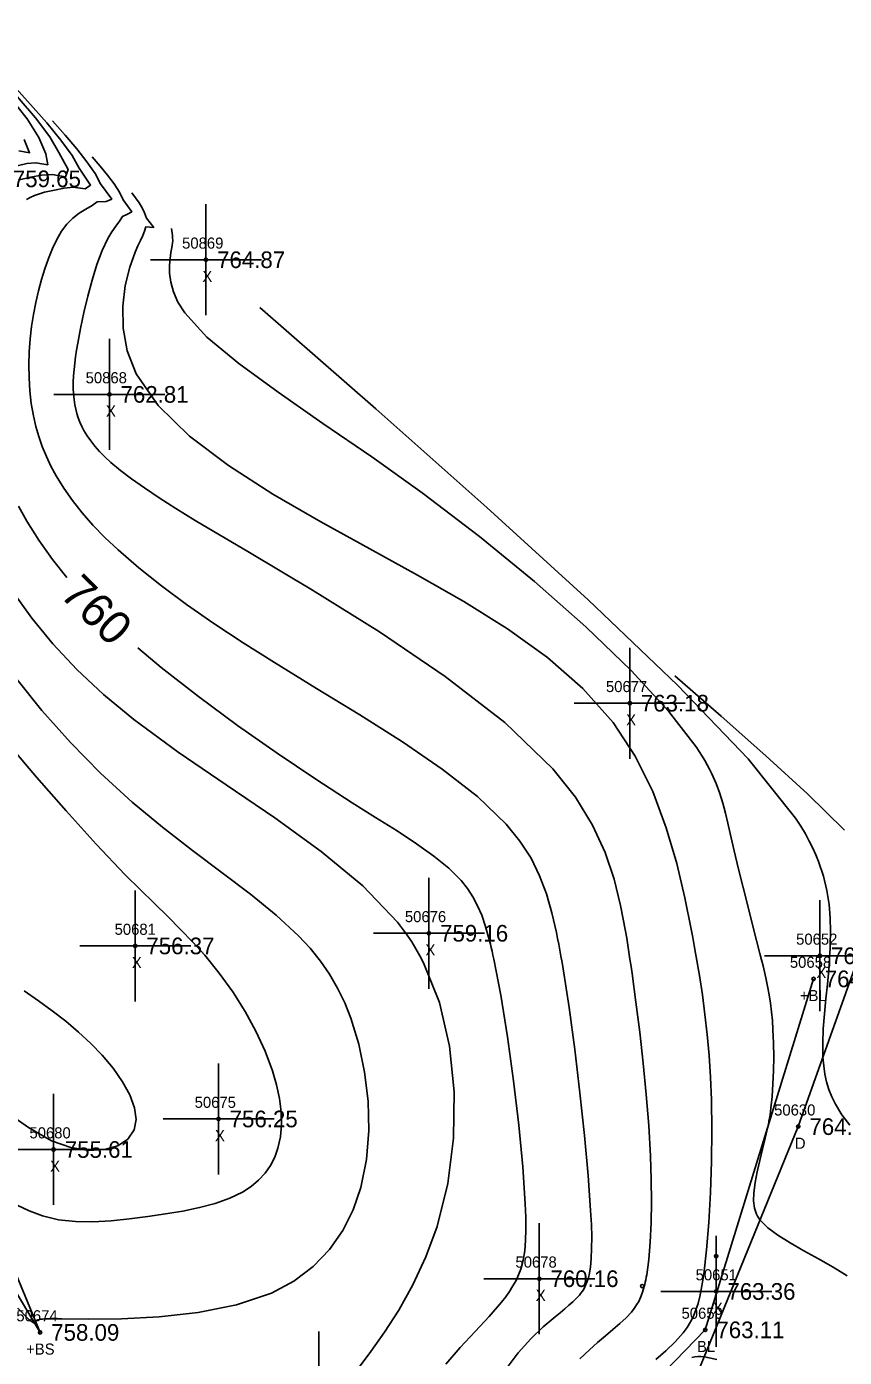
# Model space of a CAD drawing. Extents: x 1378535 to 1380697, y 997729 to 1000024.
# Drawn here: x 1379098.8 to 1379172.5, y 999524.5 to 999644.4 of the extents above; entities that cross this region are included whole.
import ezdxf

# ---------------------------------------------------------------- set-up
doc = ezdxf.new("R2010")
doc.units = 0
for name, color, linetype in [('RD_DTM_BkLn1', 7, 'Continuous'), ('RD_DTM_BkLn2', 7, 'Continuous'), ('RD_DTM_BkLn_txCode', 7, 'Continuous'), ('RD_DTM_Major1', 7, 'Continuous'), ('RD_DTM_Major1_Lbl', 7, 'Continuous'), ('RD_DTM_Minor1', 7, 'Continuous'), ('RD_EX_Driveway', 7, 'Continuous'), ('RD_EX_Driveway_txCode', 7, 'Continuous'), ('RD_EX_Misc', 7, 'Continuous'), ('RD_EX_Misc_txCode', 7, 'Continuous'), ('RD_EX_TX_Driveway_ELEV', 7, 'Continuous'), ('RD_EX_TX_Misc_ELEV', 7, 'Continuous'), ('RD_SMD_Locator', 7, 'Continuous')]:
    doc.layers.add(name, color=color, linetype=linetype)

msp = doc.modelspace()

# ---------------------------------------------------------------- linework, layer by layer
at = {"layer": 'RD_DTM_BkLn1'}
msp.add_lwpolyline([(1379169.71, 999558.63), (1379159.95, 999527.01), (1379153.64, 999520.5), (1379140.23, 999501.21), (1379129.08, 999489.85), (1379117.38, 999499.16)], dxfattribs=at)
at = {"layer": 'RD_DTM_BkLn2'}
msp.add_lwpolyline([(1379071.52, 999574.57), (1379100.03, 999526.78), (1379077.88, 999580.38), (1379073.53, 999613.16), (1379081.32, 999644.42)], dxfattribs=at)
at = {"layer": 'RD_DTM_Major1'}
for points in [[(1379098.79, 999628.84), (1379099.14, 999629.04), (1379099.51, 999629.22), (1379100.41, 999629.51), (1379101.34, 999629.7), (1379102.2, 999629.87), (1379103, 999629.97), (1379104.08, 999629.8), (1379104.57, 999630.15), (1379103.55, 999631.66), (1379102.92, 999632.81), (1379101.91, 999634.19), (1379100.63, 999635.75), (1379099.16, 999637.42), (1379097.59, 999639.15)], [(1379119.82, 999619.11), (1379130.26, 999609.98), (1379140.28, 999601.09), (1379149.39, 999592.77), (1379157.46, 999585.09), (1379163.8, 999578.47), (1379168.09, 999573.11), (1379168.56, 999572.39), (1379168.97, 999571.71), (1379169.32, 999571.05), (1379169.64, 999570.42), (1379169.91, 999569.81), (1379170.15, 999569.22), (1379170.59, 999567.88), (1379170.9, 999566.59), (1379171.1, 999565.34), (1379171.2, 999564.12), (1379171.23, 999562.92), (1379171.21, 999561.74), (1379171.19, 999561.36), (1379171.17, 999560.99), (1379171.15, 999560.61), (1379171.13, 999560.23), (1379171.1, 999559.84), (1379171.07, 999559.45), (1379170.95, 999558.16), (1379170.81, 999556.83), (1379170.68, 999555.48), (1379170.58, 999554.13), (1379170.53, 999552.82), (1379170.55, 999551.58), (1379170.62, 999550.8), (1379170.73, 999550.06), (1379170.88, 999549.35), (1379171.09, 999548.66), (1379171.36, 999547.99), (1379171.68, 999547.34), (1379172.26, 999546.39), (1379172.96, 999545.46)], [(1379102.45, 999594.8), (1379101.14, 999596.42), (1379099.9, 999598.15), (1379098.82, 999599.87), (1379098.07, 999601.22)], [(1379136.58, 999523.92), (1379137.88, 999525.43), (1379139.21, 999526.86), (1379140.47, 999528.22), (1379141.58, 999529.5), (1379141.97, 999529.99), (1379142.32, 999530.48), (1379142.62, 999530.97), (1379142.9, 999531.46), (1379143.13, 999531.97), (1379143.32, 999532.49), (1379143.54, 999533.28), (1379143.68, 999534.13), (1379143.76, 999535.06), (1379143.79, 999536.06), (1379143.78, 999537.16), (1379143.73, 999538.37), (1379143.5, 999541.69), (1379143.14, 999545.45), (1379142.67, 999549.44), (1379142.13, 999553.42), (1379141.53, 999557.16), (1379140.9, 999560.42), (1379140.82, 999560.78), (1379140.74, 999561.12), (1379140.67, 999561.45), (1379140.59, 999561.77), (1379140.51, 999562.09), (1379140.43, 999562.4), (1379140.13, 999563.43), (1379139.81, 999564.36), (1379139.44, 999565.22), (1379139.02, 999566.02), (1379138.52, 999566.77), (1379137.95, 999567.49), (1379136.84, 999568.6), (1379135.49, 999569.7), (1379133.94, 999570.81), (1379132.19, 999571.96), (1379130.25, 999573.18), (1379128.15, 999574.5), (1379124.86, 999576.63), (1379121.37, 999578.97), (1379117.81, 999581.47), (1379114.29, 999584.06), (1379110.94, 999586.69), (1379108.84, 999588.47)]]:
    msp.add_lwpolyline(points, dxfattribs=at)
at = {"layer": 'RD_DTM_Minor1'}
for points in [[(1379097.95, 999631.87), (1379098.82, 999632.08), (1379099.65, 999632.16), (1379100.72, 999631.98), (1379100.53, 999632.95), (1379099.9, 999634.42), (1379098.86, 999636.1), (1379097.25, 999638.15)], [(1379098.06, 999630.6), (1379099.15, 999630.85), (1379100.16, 999631.04), (1379101.13, 999631.1), (1379102.33, 999630.9), (1379102.55, 999631.55), (1379101.72, 999633.09), (1379100.91, 999634.5), (1379099.62, 999636.2), (1379097.96, 999638.13)], [(1379101.16, 999635.92), (1379102.28, 999634.65), (1379103.33, 999633.42), (1379104.25, 999632.25), (1379104.99, 999631.18), (1379105.47, 999630.26), (1379106.48, 999628.88), (1379105.97, 999628.67), (1379105.18, 999628.65), (1379104.72, 999628.31), (1379104.16, 999627.98), (1379103.56, 999627.62), (1379102.97, 999627.17), (1379102.44, 999626.62), (1379101.97, 999625.98), (1379101.53, 999625.24), (1379101.14, 999624.43), (1379100.78, 999623.54), (1379100.45, 999622.61), (1379100.15, 999621.63), (1379099.88, 999620.61), (1379099.64, 999619.56), (1379099.43, 999618.49), (1379099.26, 999617.4), (1379099.13, 999616.3), (1379099.05, 999615.12), (1379099.01, 999613.94), (1379099.03, 999612.77), (1379099.1, 999611.61), (1379099.23, 999610.47), (1379099.42, 999609.36), (1379099.64, 999608.41), (1379099.9, 999607.49), (1379100.22, 999606.59), (1379100.59, 999605.7), (1379101.01, 999604.81), (1379101.48, 999603.94), (1379102.16, 999602.83), (1379102.94, 999601.73), (1379103.82, 999600.63), (1379104.79, 999599.52), (1379105.87, 999598.4), (1379107.06, 999597.27), (1379108.91, 999595.67), (1379110.97, 999594.03), (1379113.23, 999592.36), (1379115.68, 999590.66), (1379118.32, 999588.92), (1379121.14, 999587.13), (1379124.94, 999584.8), (1379128.84, 999582.42), (1379132.67, 999579.98), (1379136.25, 999577.52), (1379139.43, 999575.05), (1379142.01, 999572.58), (1379143.25, 999571.05), (1379144.25, 999569.5), (1379145.03, 999567.92), (1379145.65, 999566.29), (1379146.14, 999564.59), (1379146.55, 999562.8), (1379146.65, 999562.28), (1379146.75, 999561.76), (1379146.85, 999561.22), (1379146.95, 999560.67), (1379147.05, 999560.11), (1379147.15, 999559.53), (1379147.68, 999556.06), (1379148.19, 999552.28), (1379148.66, 999548.36), (1379149.08, 999544.51), (1379149.4, 999540.91), (1379149.62, 999537.75), (1379149.69, 999536.49), (1379149.72, 999535.35), (1379149.71, 999534.34), (1379149.68, 999533.44), (1379149.6, 999532.65), (1379149.48, 999531.96), (1379149.45, 999531.85), (1379149.42, 999531.73), (1379149.39, 999531.62), (1379149.36, 999531.51), (1379149.32, 999531.4), (1379149.29, 999531.3), (1379149.2, 999531.09), (1379149.1, 999530.88), (1379149, 999530.69), (1379148.88, 999530.5), (1379148.75, 999530.32), (1379148.61, 999530.14), (1379148.33, 999529.83), (1379148.02, 999529.53), (1379147.67, 999529.22), (1379147.29, 999528.9), (1379146.87, 999528.55), (1379146.42, 999528.18), (1379145.36, 999527.28), (1379144.23, 999526.21), (1379143.09, 999524.95), (1379142, 999523.5)], [(1379098.11, 999633.22), (1379099.08, 999633.06), (1379098.59, 999634.25)], [(1379104.73, 999632.69), (1379105.44, 999631.86), (1379106.11, 999631.05), (1379106.71, 999630.26), (1379107.19, 999629.51), (1379107.52, 999628.82), (1379108.28, 999627.75), (1379107.9, 999627.54), (1379107.44, 999627.32), (1379107.18, 999626.89), (1379106.86, 999626.43), (1379106.5, 999625.92), (1379106.13, 999625.32), (1379105.61, 999624.24), (1379105.14, 999622.98), (1379104.71, 999621.59), (1379104.32, 999620.13), (1379103.97, 999618.66), (1379103.67, 999617.24), (1379103.54, 999616.56), (1379103.42, 999615.91), (1379103.31, 999615.28), (1379103.22, 999614.67), (1379103.15, 999614.09), (1379103.09, 999613.52), (1379103.04, 999612.95), (1379103.02, 999612.39), (1379103.02, 999611.86), (1379103.05, 999611.34), (1379103.09, 999610.84), (1379103.16, 999610.36), (1379103.25, 999609.95), (1379103.35, 999609.56), (1379103.47, 999609.17), (1379103.62, 999608.78), (1379103.79, 999608.41), (1379103.98, 999608.03), (1379104.27, 999607.56), (1379104.59, 999607.09), (1379104.96, 999606.62), (1379105.38, 999606.15), (1379105.86, 999605.66), (1379106.4, 999605.16), (1379107.26, 999604.44), (1379108.26, 999603.67), (1379109.42, 999602.86), (1379110.75, 999601.97), (1379112.27, 999601), (1379114, 999599.94), (1379118.89, 999597.03), (1379124.58, 999593.64), (1379130.61, 999589.89), (1379136.53, 999585.88), (1379141.89, 999581.73), (1379146.23, 999577.56), (1379148.25, 999575), (1379149.79, 999572.49), (1379150.92, 999570.02), (1379151.74, 999567.6), (1379152.32, 999565.23), (1379152.76, 999562.93), (1379152.87, 999562.3), (1379152.97, 999561.67), (1379153.07, 999561.04), (1379153.16, 999560.4), (1379153.26, 999559.76), (1379153.35, 999559.11), (1379153.7, 999556.54), (1379154.04, 999553.83), (1379154.35, 999551.04), (1379154.62, 999548.21), (1379154.85, 999545.41), (1379155, 999542.67), (1379155.07, 999540.55), (1379155.1, 999538.53), (1379155.07, 999536.64), (1379154.99, 999534.9), (1379154.86, 999533.34), (1379154.67, 999531.98), (1379154.63, 999531.75), (1379154.59, 999531.53), (1379154.54, 999531.31), (1379154.5, 999531.11), (1379154.44, 999530.91), (1379154.39, 999530.71), (1379154.26, 999530.31), (1379154.12, 999529.94), (1379153.95, 999529.58), (1379153.76, 999529.25), (1379153.55, 999528.92), (1379153.3, 999528.61), (1379152.82, 999528.09), (1379152.26, 999527.57), (1379151.63, 999527.03), (1379150.96, 999526.47), (1379150.24, 999525.87), (1379149.51, 999525.21), (1379148.66, 999524.39)], [(1379108.29, 999629.46), (1379108.63, 999629.01), (1379108.94, 999628.55), (1379109.22, 999628.1), (1379109.43, 999627.64), (1379109.61, 999627.16), (1379110.27, 999626.33), (1379109.55, 999626.38), (1379109.44, 999626), (1379109.27, 999625.6), (1379109.06, 999625.16), (1379108.83, 999624.67), (1379108.59, 999624.11), (1379108.1, 999622.74), (1379107.7, 999621.1), (1379107.47, 999619.25), (1379107.5, 999617.27), (1379107.87, 999615.21), (1379108.68, 999613.14), (1379110.65, 999610.29), (1379113.49, 999607.54), (1379117, 999604.88), (1379121, 999602.3), (1379125.31, 999599.8), (1379129.74, 999597.36), (1379134.04, 999595), (1379138.2, 999592.63), (1379142.12, 999590.18), (1379145.73, 999587.59), (1379148.93, 999584.8), (1379151.64, 999581.74), (1379153.63, 999578.71), (1379155.21, 999575.51), (1379156.44, 999572.24), (1379157.39, 999569.02), (1379158.11, 999565.94), (1379158.68, 999563.1), (1379158.82, 999562.36), (1379158.95, 999561.65), (1379159.08, 999560.96), (1379159.2, 999560.28), (1379159.31, 999559.6), (1379159.42, 999558.93), (1379159.69, 999557.2), (1379159.92, 999555.43), (1379160.13, 999553.62), (1379160.29, 999551.74), (1379160.42, 999549.79), (1379160.5, 999547.74), (1379160.54, 999545.01), (1379160.51, 999542.19), (1379160.41, 999539.39), (1379160.26, 999536.69), (1379160.06, 999534.21), (1379159.81, 999532.03), (1379159.76, 999531.67), (1379159.71, 999531.31), (1379159.65, 999530.97), (1379159.59, 999530.64), (1379159.53, 999530.33), (1379159.46, 999530.02), (1379159.3, 999529.39), (1379159.1, 999528.81), (1379158.88, 999528.25), (1379158.61, 999527.73), (1379158.31, 999527.22), (1379157.95, 999526.73), (1379157.23, 999525.92), (1379156.39, 999525.12), (1379155.48, 999524.33)], [(1379111.86, 999626.23), (1379111.9, 999626.02), (1379111.93, 999625.81), (1379111.96, 999625.6), (1379111.97, 999625.38), (1379111.98, 999625.15), (1379111.96, 999624.92), (1379111.93, 999624.72), (1379111.9, 999624.52), (1379111.81, 999624.06), (1379111.77, 999623.81), (1379111.73, 999623.54), (1379111.68, 999622.91), (1379111.69, 999622.2), (1379111.8, 999621.4), (1379112.04, 999620.54), (1379112.45, 999619.61), (1379113.06, 999618.64), (1379115.06, 999616.45), (1379117.92, 999614.06), (1379121.46, 999611.48), (1379125.51, 999608.68), (1379129.9, 999605.66), (1379134.46, 999602.41), (1379139.61, 999598.49), (1379144.57, 999594.42), (1379149.18, 999590.34), (1379153.26, 999586.4), (1379156.63, 999582.75), (1379159.12, 999579.55), (1379159.41, 999579.12), (1379159.67, 999578.71), (1379159.91, 999578.31), (1379160.13, 999577.91), (1379160.33, 999577.53), (1379160.52, 999577.15), (1379160.92, 999576.23), (1379161.25, 999575.34), (1379161.52, 999574.46), (1379161.76, 999573.57), (1379161.97, 999572.67), (1379162.19, 999571.74), (1379162.55, 999570.17), (1379162.95, 999568.52), (1379163.36, 999566.86), (1379163.77, 999565.21), (1379164.18, 999563.61), (1379164.57, 999562.1), (1379164.87, 999560.92), (1379165.02, 999560.36), (1379165.15, 999559.81), (1379165.28, 999559.27), (1379165.4, 999558.74), (1379165.56, 999557.97), (1379165.69, 999557.2), (1379165.81, 999556.44), (1379165.91, 999555.66), (1379165.99, 999554.88), (1379166.04, 999554.08), (1379166.1, 999552.85), (1379166.12, 999551.6), (1379166.1, 999550.36), (1379166.04, 999549.17), (1379165.96, 999548.03), (1379165.85, 999546.97), (1379165.82, 999546.67), (1379165.78, 999546.38), (1379165.73, 999546.09), (1379165.68, 999545.8), (1379165.63, 999545.5), (1379165.56, 999545.19), (1379165.35, 999544.28), (1379165.11, 999543.3), (1379164.86, 999542.28), (1379164.63, 999541.26), (1379164.44, 999540.28), (1379164.33, 999539.36), (1379164.31, 999539.11), (1379164.3, 999538.87), (1379164.3, 999538.64), (1379164.32, 999538.41), (1379164.34, 999538.19), (1379164.38, 999537.98), (1379164.43, 999537.79), (1379164.49, 999537.6), (1379164.57, 999537.42), (1379164.66, 999537.25), (1379164.77, 999537.07), (1379164.9, 999536.9), (1379165.57, 999536.21), (1379166.49, 999535.53), (1379167.6, 999534.84), (1379168.83, 999534.14), (1379170.14, 999533.42), (1379171.47, 999532.66), (1379172.73, 999531.87)], [(1379128.76, 999523.64), (1379129.83, 999525.07), (1379131.05, 999526.79), (1379132.33, 999528.79), (1379133.6, 999531.06), (1379134.78, 999533.58), (1379135.79, 999536.33), (1379136.75, 999540.2), (1379137.27, 999544.28), (1379137.33, 999548.46), (1379136.92, 999552.57), (1379136.01, 999556.49), (1379134.58, 999560.08), (1379134.24, 999560.72), (1379133.88, 999561.35), (1379133.5, 999561.96), (1379133.09, 999562.56), (1379132.66, 999563.15), (1379132.21, 999563.74), (1379129.1, 999567), (1379125.34, 999570.12), (1379121.16, 999573.15), (1379116.79, 999576.11), (1379112.48, 999579.05), (1379108.46, 999582), (1379105.75, 999584.24), (1379103.33, 999586.51), (1379101.17, 999588.81), (1379099.27, 999591.12), (1379097.6, 999593.46)], [(1379097.98, 999528.98), (1379099.05, 999527.91), (1379099.56, 999527.58), (1379099.57, 999527.61), (1379099.58, 999527.64), (1379099.59, 999527.68), (1379099.6, 999527.71), (1379099.61, 999527.74), (1379099.62, 999527.77), (1379099.67, 999527.83), (1379099.73, 999527.87), (1379099.82, 999527.91), (1379099.93, 999527.94), (1379100.07, 999527.96), (1379100.23, 999527.98), (1379100.44, 999527.99), (1379100.69, 999528), (1379100.97, 999528), (1379101.28, 999528), (1379101.62, 999528), (1379101.99, 999527.99), (1379104.38, 999527.97), (1379107.37, 999528.01), (1379110.75, 999528.18), (1379114.27, 999528.58), (1379117.72, 999529.27), (1379120.87, 999530.33), (1379122.9, 999531.41), (1379124.64, 999532.72), (1379126.11, 999534.24), (1379127.3, 999535.95), (1379128.24, 999537.82), (1379128.93, 999539.84), (1379129.43, 999542.35), (1379129.64, 999544.97), (1379129.57, 999547.62), (1379129.26, 999550.23), (1379128.74, 999552.74), (1379128.02, 999555.08), (1379127.47, 999556.48), (1379126.83, 999557.8), (1379126.11, 999559.05), (1379125.29, 999560.24), (1379124.36, 999561.39), (1379123.31, 999562.51), (1379121.29, 999564.38), (1379118.97, 999566.26), (1379116.44, 999568.19), (1379113.77, 999570.19), (1379111.04, 999572.3), (1379108.31, 999574.55), (1379105.47, 999577.15), (1379102.76, 999579.92), (1379100.19, 999582.82), (1379097.81, 999585.79)], [(1379157.2, 999585.92), (1379161.38, 999582.3), (1379165.41, 999578.74), (1379169.16, 999575.3), (1379172.49, 999572.04)], [(1379097.97, 999538.23), (1379099.05, 999537.72), (1379100.23, 999537.27), (1379101.68, 999536.93), (1379103.21, 999536.76), (1379104.79, 999536.74), (1379106.42, 999536.83), (1379108.07, 999537), (1379109.73, 999537.22), (1379111.33, 999537.45), (1379112.89, 999537.71), (1379114.39, 999538.02), (1379115.81, 999538.4), (1379117.11, 999538.86), (1379118.27, 999539.43), (1379119.04, 999539.93), (1379119.71, 999540.5), (1379120.29, 999541.13), (1379120.77, 999541.82), (1379121.16, 999542.58), (1379121.45, 999543.39), (1379121.67, 999544.41), (1379121.76, 999545.5), (1379121.73, 999546.65), (1379121.58, 999547.85), (1379121.32, 999549.09), (1379120.95, 999550.36), (1379120.3, 999552.13), (1379119.47, 999553.92), (1379118.5, 999555.7), (1379117.39, 999557.46), (1379116.17, 999559.16), (1379114.86, 999560.78), (1379113.8, 999561.95), (1379112.69, 999563.09), (1379111.54, 999564.24), (1379110.32, 999565.42), (1379109.04, 999566.67), (1379107.7, 999568.01), (1379105.08, 999570.76), (1379102.38, 999573.76), (1379099.71, 999576.8), (1379097.23, 999579.71)], [(1379096.88, 999546.7), (1379098.97, 999545.23), (1379101.07, 999544.05), (1379102.79, 999543.43), (1379104.4, 999543.18), (1379105.83, 999543.25), (1379107.03, 999543.6), (1379107.94, 999544.2), (1379108.51, 999545.02), (1379108.68, 999545.96), (1379108.54, 999547.02), (1379108.11, 999548.17), (1379107.45, 999549.37), (1379106.6, 999550.58), (1379105.61, 999551.76), (1379104.59, 999552.82), (1379103.5, 999553.84), (1379102.34, 999554.81), (1379101.12, 999555.75), (1379099.87, 999556.66), (1379098.58, 999557.54)], [(1379158.74, 999524.51), (1379159, 999524.57), (1379159.27, 999524.6), (1379159.56, 999524.61), (1379159.87, 999524.59), (1379160.99, 999524.34)]]:
    msp.add_lwpolyline(points, dxfattribs=at)
at = {"layer": 'RD_EX_Driveway'}
msp.add_lwpolyline([(1379175.36, 999565.12), (1379168.33, 999545.32), (1379157.4, 999518.53), (1379141.28, 999493.78), (1379148.36, 999486)], dxfattribs=at)
at = {"layer": 'RD_EX_Misc'}
for p, q in [((1379114.97, 999618.42), (1379114.97, 999628.42)), ((1379109.97, 999623.42), (1379119.97, 999623.42)), ((1379106.27, 999606.29), (1379106.27, 999616.29)), ((1379101.27, 999611.29), (1379111.27, 999611.29)), ((1379153.14, 999578.47), (1379153.14, 999588.47)), ((1379148.14, 999583.47), (1379158.14, 999583.47)), ((1379135.06, 999557.74), (1379135.06, 999567.74)), ((1379108.6, 999556.6), (1379108.6, 999566.6)), ((1379170.27, 999555.71), (1379170.27, 999565.71)), ((1379130.06, 999562.74), (1379140.06, 999562.74)), ((1379103.6, 999561.6), (1379113.6, 999561.6)), ((1379165.27, 999560.71), (1379175.27, 999560.71)), ((1379116.1, 999541.01), (1379116.1, 999551.01)), ((1379101.25, 999538.26), (1379101.25, 999548.26)), ((1379111.1, 999546.01), (1379121.1, 999546.01)), ((1379096.25, 999543.26), (1379106.25, 999543.26)), ((1379145, 999526.62), (1379145, 999536.62)), ((1379160.94, 999525.47), (1379160.94, 999535.47)), ((1379140, 999531.62), (1379150, 999531.62)), ((1379155.94, 999530.47), (1379165.94, 999530.47)), ((1379125.15, 999516.85), (1379125.15, 999526.85))]:
    msp.add_line(p, q, dxfattribs=at)
at = {"layer": 'RD_SMD_Locator'}
for centre in [(1379114.97, 999623.42), (1379106.27, 999611.29), (1379153.14, 999583.47), (1379135.06, 999562.74), (1379108.6, 999561.6), (1379170.27, 999560.71), (1379169.71, 999558.63), (1379116.1, 999546.01), (1379168.33, 999545.32), (1379101.25, 999543.26), (1379160.93, 999533.64), (1379145, 999531.62), (1379154.27, 999530.95), (1379160.94, 999530.47), (1379100.03, 999526.78), (1379159.95, 999527.01)]:
    msp.add_circle(centre, 0.15, dxfattribs=at)

# ---------------------------------------------------------------- texts
at = {"layer": 'RD_DTM_BkLn_txCode'}
for s, p in [('50658', (1379167.57, 999559.63)), ('+BL', (1379168.47, 999556.63)), ('50659', (1379157.81, 999528.01)), ('50674', (1379097.89, 999527.78)), ('+BS', (1379098.77, 999524.78)), ('BL', (1379159.2, 999525.01))]:
    msp.add_text(s, height=1, dxfattribs=at).set_placement(p)
at = {"layer": 'RD_DTM_Major1_Lbl'}
msp.add_text('760', height=3, rotation=315.2495, dxfattribs=at).set_placement((1379101.71, 999593.17))
at = {"layer": 'RD_EX_Driveway_txCode'}
for s, p in [('50630', (1379166.15, 999546.32)), ('D', (1379168.02, 999543.32))]:
    msp.add_text(s, height=1, dxfattribs=at).set_placement(p)
at = {"layer": 'RD_EX_Misc_txCode'}
for s, p in [('50869', (1379112.82, 999624.42)), ('X', (1379114.65, 999621.42)), ('50868', (1379104.13, 999612.29)), ('X', (1379105.96, 999609.29)), ('50677', (1379151, 999584.47)), ('X', (1379152.82, 999581.47)), ('50676', (1379132.89, 999563.74)), ('50681', (1379106.74, 999562.6)), ('50652', (1379168.13, 999561.71)), ('X', (1379134.74, 999560.74)), ('X', (1379108.29, 999559.6)), ('X', (1379169.96, 999558.71)), ('50675', (1379113.95, 999547.01)), ('50680', (1379099.07, 999544.26)), ('X', (1379115.78, 999544.01)), ('X', (1379100.93, 999541.26)), ('50678', (1379142.85, 999532.62)), ('50651', (1379159.08, 999531.47)), ('X', (1379144.68, 999529.62)), ('X', (1379160.63, 999528.47))]:
    msp.add_text(s, height=1, dxfattribs=at).set_placement(p)
at = {"layer": 'RD_EX_TX_Driveway_ELEV'}
msp.add_text('764.68', height=1.5, dxfattribs=at).set_placement((1379169.33, 999544.57))
at = {"layer": 'RD_EX_TX_Misc_ELEV'}
for s, p in [('759.65', (1379097.57, 999629.96)), ('764.87', (1379115.97, 999622.67)), ('762.81', (1379107.27, 999610.54)), ('763.18', (1379154.14, 999582.72)), ('759.16', (1379136.06, 999561.99)), ('756.37', (1379109.6, 999560.85)), ('764.94', (1379171.27, 999559.96)), ('764.66', (1379170.71, 999557.88)), ('756.25', (1379117.1, 999545.26)), ('755.61', (1379102.25, 999542.51)), ('760.16', (1379146, 999530.87)), ('763.36', (1379161.94, 999529.72)), ('758.09', (1379101.03, 999526.03)), ('763.11', (1379160.95, 999526.26))]:
    msp.add_text(s, height=1.5, dxfattribs=at).set_placement(p)

doc.saveas('drawing.dxf')
